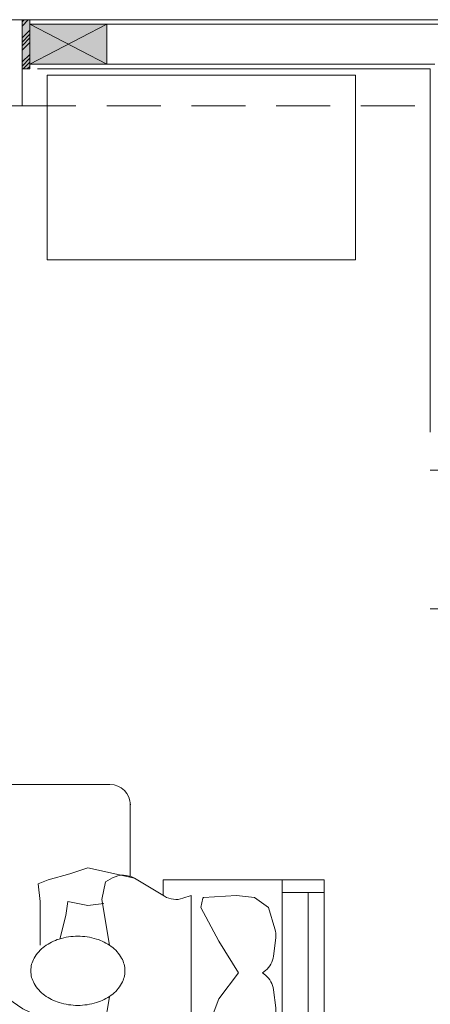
# Model space of a CAD drawing. Header units: millimetres. Extents: x -8931983 to 9630244, y 4 to 18563053.
# Tile 285 of 329: x 349153.11 to 349154.44, y 9282018.82 to 9282022.02. Entities that reach past the tile are written whole.
import ezdxf

# ---------------------------------------------------------------- set-up
doc = ezdxf.new("R2010")
doc.units = ezdxf.units.MM
doc.linetypes.add('CONTINUA', pattern=[0])
doc.linetypes.add('DASHED2', pattern=[0.375, 0.25, -0.125])
for name, color, linetype, lineweight in [('.', 7, 'Continuous', 0), ('0_PROYECCIONES 1', 1, 'DASHED2', 0), ('COLUMNETAS TOP', 253, 'Continuous', 0), ('JUNTAS DE DILATACIÓN', 160, 'CONTINUA', 9), ('MURO', 133, 'Continuous', 15), ('TARRAJEO', 32, 'Continuous', 0)]:
    doc.layers.add(name, color=color, linetype=linetype, lineweight=lineweight)
doc.layers.add('0_TEXTURA PISOS', color=252, linetype='Continuous', lineweight=0, true_color=0x8c8c8c)
doc.layers.add('LMOBILIARIO', color=252, linetype='Continuous', lineweight=5, true_color=0x898989)

# ---------------------------------------------------------------- blocks, each defined once
blk = doc.blocks.new('columnas 2do bloque')
at = {"layer": 'TARRAJEO'}
blk.add_lwpolyline([(-3.829999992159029, -5.800000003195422), (-3.399999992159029, -5.800000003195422), (-3.399999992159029, -6.080000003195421), (-3.829999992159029, -6.080000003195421)], close=True, dxfattribs=at)
blk = doc.blocks.new('escritorio dormitorios')
at = {"layer": 'LMOBILIARIO', "linetype": 'ByBlock', "lineweight": 0}
for p, q in [((-0.6719566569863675, 0.4277131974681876, -11.93087791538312), (0.394994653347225, 0.4286747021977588, -80.12250241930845)), ((-0.7384933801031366, -0.1047885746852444, -80.12250241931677), (-0.7384933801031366, 0.3611764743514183, -80.12250241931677)), ((0.4615313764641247, 0.3621379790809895, -148.3141269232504), (0.4615313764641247, -0.1038270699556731, -148.3141269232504)), ((0.4010044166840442, -0.1700918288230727, -167.5125519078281), (0.1628920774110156, -0.1700918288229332, -167.5125519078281))]:
    blk.add_line(p, q, dxfattribs=at)
at = {"layer": 'LMOBILIARIO', "lineweight": 0}
for p, q in [((-0.323329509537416, 0.228572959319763), (-0.2575105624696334, 0.2716321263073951)), ((-0.2575105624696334, 0.2716321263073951), (-0.2335659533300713, 0.2273609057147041)), ((-0.253918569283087, 0.2632566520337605), (-0.2491332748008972, 0.2752198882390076)), ((-0.2491332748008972, 0.2752198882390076), (-0.2192040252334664, 0.2285548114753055)), ((-0.3951270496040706, 0.1532118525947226), (-0.323329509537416, 0.228572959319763)), ((-0.2335659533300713, 0.2273609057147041), (-0.2670690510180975, 0.1783140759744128)), ((-0.2192040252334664, 0.2285548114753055), (-0.2359585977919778, 0.2213792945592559)), ((-0.2670690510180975, 0.1783140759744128), (-0.3065507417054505, 0.0969653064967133)), ((-0.4298234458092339, 0.0838263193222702), (-0.3951270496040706, 0.1532118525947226)), ((-0.3065507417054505, 0.0969653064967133), (-0.3400538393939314, 0.0479184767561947)), ((-0.3400538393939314, 0.0479184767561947), (-0.3556090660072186, 0.0263858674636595)), ((-0.3556090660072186, 0.0263858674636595), (-0.3807409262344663, 0.0156225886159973)), ((-0.4454623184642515, -0.1834959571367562), (-0.4690877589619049, -0.0268372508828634)), ((-0.4466528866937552, -0.1120601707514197), (-0.4344691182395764, -0.0901404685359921)), ((-0.4344691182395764, -0.0901404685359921), (-0.3764582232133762, -0.0772556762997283)), ((-0.3764582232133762, -0.0772556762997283), (-0.2282081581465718, -0.1030252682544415)), ((0.0876289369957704, -0.0772556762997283), (-0.060621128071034, -0.1030252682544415)), ((0.1456398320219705, -0.0901404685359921), (0.0876289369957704, -0.0772556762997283)), ((0.1578236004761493, -0.1120601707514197), (0.1456398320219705, -0.0901404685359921)), ((-0.3869226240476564, -0.281012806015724), (-0.4454623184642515, -0.1834959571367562)), ((0.0980933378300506, -0.281012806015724), (0.1566330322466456, -0.1834959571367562)), ((-0.4538060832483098, -0.2769700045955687), (-0.4538060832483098, -0.7988042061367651)), ((-0.3893495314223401, -0.2769700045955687), (-0.4538060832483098, -0.2769700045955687)), ((0.1520854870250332, -0.2769700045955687), (0.100520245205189, -0.2769700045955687)), ((0.1520854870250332, -0.7988042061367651), (0.1520854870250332, -0.2769700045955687)), ((-0.3893495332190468, -0.3671635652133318), (-0.3804069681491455, -0.3403494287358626)), ((0.1005202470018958, -0.3671635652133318), (0.0915776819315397, -0.3403494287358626)), ((0.1005202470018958, -0.3671635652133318), (-0.3893495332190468, -0.3671635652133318)), ((-0.3893495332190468, -0.3671635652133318), (0.1005202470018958, -0.3671635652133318)), ((-0.396229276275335, -0.4131937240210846), (-0.4022408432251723, -0.5153387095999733)), ((-0.393979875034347, -0.4106089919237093), (-0.3700125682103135, -0.4058179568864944)), ((-0.3700125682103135, -0.4058179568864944), (-0.2346538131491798, -0.4573571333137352)), ((-0.0477298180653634, -0.4573571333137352), (0.061846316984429, -0.3993755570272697)), ((0.061846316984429, -0.3993755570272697), (0.0919523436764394, -0.4053937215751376)), ((0.0942017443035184, -0.4079784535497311), (0.1005202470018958, -0.5153387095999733)), ((-0.2346538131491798, -0.4573571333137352), (-0.1508602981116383, -0.521781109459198)), ((-0.1508602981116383, -0.521781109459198), (-0.0477298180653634, -0.4573571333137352)), ((-0.4022408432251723, -0.5153387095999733), (-0.3957951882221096, -0.573320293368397)), ((0.1005202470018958, -0.5153387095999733), (0.0940745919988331, -0.573320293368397)), ((-0.3957951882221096, -0.573320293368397), (-0.3775999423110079, -0.5987807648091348)), ((0.0940745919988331, -0.573320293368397), (0.061846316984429, -0.6184170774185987)), ((-0.1585240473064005, -0.6086647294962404), (-0.1508602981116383, -0.5990898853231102)), ((-0.143196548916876, -0.6086647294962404), (-0.1508602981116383, -0.5990898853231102)), ((-0.3404979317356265, -0.6255116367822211), (-0.2944137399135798, -0.6396842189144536)), ((-0.2645745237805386, -0.6422877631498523), (-0.2054146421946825, -0.634896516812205)), ((-0.0371460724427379, -0.6422877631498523), (-0.096305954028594, -0.634896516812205)), ((0.061846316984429, -0.6184170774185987), (-0.0073068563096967, -0.6396842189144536)), ((-0.4538060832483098, -0.6635138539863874), (0.1520854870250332, -0.6635138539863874)), ((-0.4143083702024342, -0.6635138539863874), (-0.4143083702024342, -0.7988042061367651)), ((0.1105779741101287, -0.6635138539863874), (0.1105779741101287, -0.7988042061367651)), ((-0.4143083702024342, -0.7472650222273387), (0.1105779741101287, -0.7472650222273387)), ((-0.4538060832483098, -0.7988042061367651), (0.1520854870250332, -0.7988042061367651))]:
    blk.add_line(p, q, dxfattribs=at)
at = {"layer": 'LMOBILIARIO', "lineweight": 0, "const_width": 0.0140192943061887}
blk.add_lwpolyline([(-0.1571195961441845, 0.2297280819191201), (-0.2425651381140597, 0.3520430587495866)], dxfattribs=at)
at = {"layer": 'LMOBILIARIO', "lineweight": 0}
for points in [[(-0.2491332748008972, 0.2752198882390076), (-0.2266272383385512, 0.2869100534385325), (-0.2005696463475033, 0.310062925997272), (-0.1600287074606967, 0.3064375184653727), (-0.1325128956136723, 0.2702492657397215), (-0.1433653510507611, 0.232620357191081), (-0.1556723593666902, 0.2333461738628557), (-0.1556760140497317, 0.2543325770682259), (-0.1889771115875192, 0.2550620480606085), (-0.2049003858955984, 0.2362494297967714), (-0.1621867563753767, 0.2275579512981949)], [(0.1566330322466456, -0.1834959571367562), (0.1907594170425, -0.032158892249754), (0.1714224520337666, 0.0258226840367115), (0.1520854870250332, 0.096689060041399), (0.1391941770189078, 0.1289010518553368), (0.0811832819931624, 0.1224586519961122), (0.0231723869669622, 0.1224586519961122), (-0.060621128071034, 0.1224586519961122)], [(-0.4298234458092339, 0.0838263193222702), (-0.4532489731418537, 0.0486647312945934), (-0.4638081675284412, 0.0134852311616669), (-0.4690877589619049, -0.0146583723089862), (-0.4690877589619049, -0.0304891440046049)], [(-0.0412841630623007, 0.0580346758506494), (0.0360636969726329, 0.0387074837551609), (0.0811832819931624, 0.0322650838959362), (0.068291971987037, -0.032158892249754), (0.0747376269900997, -0.0836980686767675)], [(-0.3556090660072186, 0.0263858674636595), (-0.3476571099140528, -0.0076224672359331), (-0.3388577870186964, -0.0515968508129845), (-0.3388577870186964, -0.0832584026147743)]]:
    blk.add_lwpolyline(points, dxfattribs=at)
blk.add_lwpolyline([(-0.2563615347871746, 0, 0.0740504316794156), (-0.2473756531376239, -0.060341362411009, 0.0848007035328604), (-0.2234530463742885, -0.10804206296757, 0.1063356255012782), (-0.1850926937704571, -0.1420183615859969, 0.1289554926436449), (-0.1440049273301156, -0.1527945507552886, 0.1289554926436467), (-0.1029171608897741, -0.1420183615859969, 0.1063356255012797), (-0.0645568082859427, -0.10804206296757, 0.0848007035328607), (-0.0406342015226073, -0.060341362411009, 0.0740504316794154), (-0.0316483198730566, 0, 0.0740504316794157), (-0.0406342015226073, 0.0603413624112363, 0.0848007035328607), (-0.0645568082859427, 0.10804206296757, 0.1063356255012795), (-0.1029171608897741, 0.1420183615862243, 0.1289554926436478), (-0.1440049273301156, 0.152794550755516, 0.1289554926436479), (-0.1850926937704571, 0.1420183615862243, 0.106335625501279), (-0.2234530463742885, 0.10804206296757, 0.0848007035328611), (-0.2473756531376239, 0.0603413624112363, 0.0740504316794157)], format="xyb", close=True, dxfattribs=at)
at = {"layer": 'LMOBILIARIO', "linetype": 'ByBlock', "lineweight": 0, "elevation": -80.12250241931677}
blk.add_lwpolyline([(-0.4512819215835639, -0.171325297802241), (-0.6719566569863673, -0.171325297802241, -0.4142135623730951), (-0.7384933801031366, -0.1047885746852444)], format="xyb", dxfattribs=at)
at = {"layer": 'LMOBILIARIO', "linetype": 'ByBlock', "lineweight": 0}
for centre, start, end in [((-0.6719566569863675, 0.3611764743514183, -11.93087791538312), 90, 180.0000000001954), ((0.3949946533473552, 0.3621379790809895, -80.12250241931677), 359.9999999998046, 90), ((0.3949946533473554, -0.1038270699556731, -148.3141269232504), 270, 0)]:
    blk.add_arc(centre, 0.0665367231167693, start, end, dxfattribs=at)
at = {"layer": 'LMOBILIARIO', "lineweight": 0}
for centre, radius, start, end in [((-0.384246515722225, -0.1467479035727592), 0.0713988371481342, 150.9331010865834, 210.9765361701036), ((0.0954172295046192, -0.1467479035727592), 0.0713988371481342, 329.0234638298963, 29.06689891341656), ((-0.4481384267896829, -0.317760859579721), 0.0713988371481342, 341.556360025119, 30.97653617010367), ((0.159309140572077, -0.317760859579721), 0.0713988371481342, 149.0234638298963, 198.4436399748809), ((-0.3934302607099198, -0.4133584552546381), 0.0028038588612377, 101.3043551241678, 176.6318409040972), ((0.0914027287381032, -0.4081431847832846), 0.0028038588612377, 3.3681590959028, 78.695632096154), ((0.0914027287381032, -0.4081431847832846), 0.0028038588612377, 3.3681590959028, 78.695632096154), ((-0.3195102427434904, -0.557267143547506), 0.0713988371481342, 215.5513769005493, 252.9054138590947), ((-0.2734260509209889, -0.571439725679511), 0.0713988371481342, 252.9054138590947, 277.1214509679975), ((-0.2142661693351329, -0.5640484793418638), 0.0713988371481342, 277.1214509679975, 321.3260597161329), ((-0.0874544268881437, -0.5640484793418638), 0.0713988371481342, 218.6739402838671, 262.8785490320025), ((-0.0282945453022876, -0.571439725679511), 0.0713988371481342, 262.8785490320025, 287.0945861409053)]:
    blk.add_arc(centre, radius, start, end, dxfattribs=at)
blk = doc.blocks.new('BLOQUE EDF 07 PG')
at = {"layer": '.', "true_color": 0xadddf7, "transparency": 33554572}
h = blk.add_hatch(color=141, dxfattribs=at)
h.dxf.hatch_style = 1
h.paths.add_polyline_path([(-3.399999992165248, -5.800000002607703), (-3.374999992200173, -5.800000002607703), (-3.374999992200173, -5.960000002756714), (-3.399999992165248, -5.960000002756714)])
at = {"layer": '0_TEXTURA PISOS'}
h = blk.add_hatch(dxfattribs=at)
h.set_pattern_fill('_USER', color=256, scale=0.45, angle=180, style=0, double=1, pattern_type=0)
h.set_pattern_definition([(180, (-2.075000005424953, -7.940000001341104), (-1e-16, -0.45), []), (270, (-2.075000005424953, -7.940000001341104), (0.45, -1e-16), [])])
edge = h.paths.add_edge_path()
edge.add_line((-1.160000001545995, -6.08000000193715), (-1.325170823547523, -6.08000000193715))
edge.add_line((-1.325170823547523, -6.08000000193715), (-1.325174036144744, -6.093305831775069))
edge.add_line((-1.325174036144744, -6.093305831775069), (-1.327307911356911, -6.099328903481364))
edge.add_line((-1.327307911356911, -6.099328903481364), (-1.329526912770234, -6.102369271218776))
edge.add_ellipse((-1.345173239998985, -6.090000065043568), major_axis=(-0.0141421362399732, 0.0141421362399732), ratio=0.9999999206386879, start_angle=170.2744775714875, end_angle=215.5556337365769)
edge.add_line((-1.330198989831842, -6.103441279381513), (-1.334816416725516, -6.107333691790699))
edge.add_line((-1.334816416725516, -6.107333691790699), (-1.336390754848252, -6.107968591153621))
edge.add_ellipse((-1.345173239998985, -6.090000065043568), major_axis=(-0.0141421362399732, 0.0141421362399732), ratio=0.9999999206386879, start_angle=152.8783806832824, end_angle=161.0481459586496, ccw=False)
edge.add_line((-1.339863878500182, -6.109515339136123), (-1.342079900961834, -6.109759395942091))
edge.add_ellipse((-1.345173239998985, -6.090000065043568), major_axis=(-0.0141421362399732, 0.0141421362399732), ratio=0.9999999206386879, start_angle=138.6719550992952, end_angle=143.8978827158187, ccw=False)
edge.add_line((-1.34517335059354, -6.110171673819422), (-1.345181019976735, -6.122228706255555))
edge.add_line((-1.345181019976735, -6.122228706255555), (-1.364401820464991, -6.122224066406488))
edge.add_line((-1.364401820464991, -6.122224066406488), (-1.370180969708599, -6.122014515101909))
edge.add_line((-1.370180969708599, -6.122014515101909), (-1.370217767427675, -6.274415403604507))
edge.add_line((-1.370217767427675, -6.274415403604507), (-1.40880637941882, -6.129984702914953))
edge.add_line((-1.40880637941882, -6.129984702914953), (-1.550182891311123, -6.129950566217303))
edge.add_line((-1.550182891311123, -6.129950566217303), (-1.691559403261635, -6.129916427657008))
edge.add_line((-1.691559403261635, -6.129916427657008), (-1.730217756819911, -6.274328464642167))
edge.add_line((-1.730217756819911, -6.274328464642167), (-1.730178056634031, -6.109907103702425))
edge.add_line((-1.730178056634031, -6.109907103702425), (-1.758048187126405, -6.109900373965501))
edge.add_line((-1.758048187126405, -6.109900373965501), (-1.760185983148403, -6.109262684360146))
edge.add_ellipse((-1.755173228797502, -6.089901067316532), major_axis=(0.0141421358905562, 0.0141421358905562), ratio=0.9999999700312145, start_angle=206.2962432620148, end_angle=210.4850754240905, ccw=False)
edge.add_line((-1.76319342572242, -6.108425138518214), (-1.765156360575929, -6.107231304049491))
edge.add_ellipse((-1.755173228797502, -6.089901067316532), major_axis=(0.0141421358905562, 0.0141421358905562), ratio=0.9999999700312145, start_angle=192.3293041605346, end_angle=195.0558263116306, ccw=False)
edge.add_ellipse((-1.755173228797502, -6.089901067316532), major_axis=(0.0141421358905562, 0.0141421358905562), ratio=0.9999999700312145, start_angle=178.2575595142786, end_angle=182.1713106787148)
edge.add_line((-1.771234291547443, -6.102070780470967), (-1.774081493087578, -6.097025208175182))
edge.add_line((-1.774081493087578, -6.097025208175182), (-1.775173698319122, -6.091852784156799))
edge.add_line((-1.775173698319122, -6.091852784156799), (-1.775173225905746, -6.08989630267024))
edge.add_ellipse((-1.755173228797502, -6.089901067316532), major_axis=(0.0141421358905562, 0.0141421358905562), ratio=0.9999999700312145, start_angle=134.9861688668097, end_angle=143.9013098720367, ccw=False)
edge.add_line((-1.775173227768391, -6.089896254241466), (-1.775170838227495, -6.08000000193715))
edge.add_line((-1.775170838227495, -6.08000000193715), (-1.914999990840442, -6.08000000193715))
edge.add_line((-1.914999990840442, -6.08000000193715), (-1.914999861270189, -7.140000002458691))
edge.add_line((-1.914999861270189, -7.140000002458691), (-1.97499986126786, -7.140000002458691))
edge.add_line((-1.97499986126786, -7.140000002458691), (-1.97499986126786, -7.165000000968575))
edge.add_arc((-1.977074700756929, -7.91804876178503), 0.7530516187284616, 39.315029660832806, 89.84213605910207, ccw=False)
edge.add_line((-1.394458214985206, -7.440927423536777), (-0.6060133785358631, -7.440927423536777))
edge.add_line((-0.6060133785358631, -7.440927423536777), (-0.6038318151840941, -7.415775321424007))
edge.add_line((-0.6038318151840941, -7.415775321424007), (-0.5855339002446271, -7.346754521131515))
edge.add_line((-0.5855339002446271, -7.346754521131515), (-0.5555933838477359, -7.28156229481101))
edge.add_line((-0.5555933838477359, -7.28156229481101), (-0.5368630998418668, -7.254583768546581))
edge.add_line((-0.5368630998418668, -7.254583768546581), (-0.5134100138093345, -7.231226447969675))
edge.add_line((-0.5134100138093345, -7.231226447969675), (-0.48598369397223, -7.212236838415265))
edge.add_line((-0.48598369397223, -7.212236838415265), (-0.4554606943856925, -7.198221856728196))
edge.add_line((-0.4554606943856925, -7.198221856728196), (-0.4228165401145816, -7.189629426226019))
edge.add_line((-0.4228165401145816, -7.189629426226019), (-0.3890945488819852, -7.186734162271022))
edge.add_line((-0.3890945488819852, -7.186734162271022), (-0.2800000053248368, -7.186732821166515))
edge.add_line((-0.2800000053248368, -7.186732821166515), (-0.2800000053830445, -6.959999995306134))
edge.add_line((-0.2800000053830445, -6.959999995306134), (-1.160000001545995, -6.959999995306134))
edge.add_line((-1.160000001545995, -6.959999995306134), (-1.160000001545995, -6.08000000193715))
h.paths.add_polyline_path([(-1.160000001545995, -5.959999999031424), (-1.345142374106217, -5.960000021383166), (-1.341490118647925, -5.960337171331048), (-1.338733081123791, -5.961056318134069), (-1.335778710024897, -5.962329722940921), (-1.33426331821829, -5.963220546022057), (-1.332575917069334, -5.964444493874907), (-1.331001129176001, -5.965861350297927), (-1.329472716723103, -5.967577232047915), (-1.328163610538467, -5.969437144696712), (-1.32680902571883, -5.971894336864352), (-1.325572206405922, -5.975592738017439), (-1.325146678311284, -5.980004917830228), (-1.325170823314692, -6.08000000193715), (-1.160000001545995, -6.08000000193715)])
h.paths.add_polyline_path([(-1.775146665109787, -5.979896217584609), (-1.775146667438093, -5.979896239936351), (-1.775146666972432, -5.979896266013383, -0.0824815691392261), (-1.774071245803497, -5.973431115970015, -0.0258502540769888), (-1.773302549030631, -5.971512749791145), (-1.772236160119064, -5.969378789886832), (-1.771726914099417, -5.968716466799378, -0.0310194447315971), (-1.770215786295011, -5.966751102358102), (-1.768578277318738, -5.964998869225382), (-1.768085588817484, -5.96465035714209, -0.0439888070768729), (-1.765218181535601, -5.962622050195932), (-1.763929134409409, -5.961932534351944), (-1.76392909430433, -5.961932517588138, -0.0267733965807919), (-1.761958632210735, -5.961096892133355), (-1.761416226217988, -5.960866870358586), (-1.759950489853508, -5.960486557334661), (-1.759950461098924, -5.960486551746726, -0.0357704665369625), (-1.757134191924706, -5.960000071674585), (-1.915000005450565, -5.960000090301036), (-1.914999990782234, -6.08000000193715), (-1.77517083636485, -6.08000000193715)])
h.paths.add_polyline_path([(-0.1599999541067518, -6.959999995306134), (-0.2800000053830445, -6.959999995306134), (-0.2800000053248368, -7.186732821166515), (-0.1599999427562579, -7.186731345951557)])
h.paths.add_polyline_path([(-0.1599999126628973, -7.786731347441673), (-0.2800000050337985, -7.786732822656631), (-0.2800000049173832, -7.940000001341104), (-0.159999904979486, -7.940000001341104)])
h.paths.add_polyline_path([(-0.5134037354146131, -7.742244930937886), (-0.5368573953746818, -7.718888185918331), (-0.5555883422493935, -7.691910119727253), (-0.5855304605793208, -7.626718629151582), (-0.6038300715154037, -7.557698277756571), (-0.609986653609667, -7.486736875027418), (-0.6060133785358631, -7.440927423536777), (-1.394458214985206, -7.440927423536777, -0.1585539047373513), (-1.225254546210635, -7.875000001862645), (-1.22499986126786, -7.875000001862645), (-1.22499986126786, -7.915000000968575), (-1.97499986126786, -7.915000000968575), (-1.97499986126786, -7.940000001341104), (-0.2800000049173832, -7.940000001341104), (-0.2800000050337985, -7.786732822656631), (-0.3890871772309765, -7.786734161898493), (-0.4228092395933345, -7.783839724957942), (-0.4554536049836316, -7.77524809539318), (-0.485976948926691, -7.761233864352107)])
h.paths.add_polyline_path([(-1.394458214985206, -7.440927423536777), (-1.719919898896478, -7.440927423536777, -1), (-1.919919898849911, -7.440927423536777, -1), (-1.719919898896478, -7.440927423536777), (-1.394458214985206, -7.440927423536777, 0.2241088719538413), (-1.97499986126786, -7.165000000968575), (-2.014999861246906, -7.165000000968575), (-2.014999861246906, -7.180000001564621), (-2.075000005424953, -7.180000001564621), (-2.075000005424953, -7.900000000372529), (-2.014999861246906, -7.900000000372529), (-2.014999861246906, -7.915000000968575), (-1.97499986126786, -7.915000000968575), (-1.97499986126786, -7.875000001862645), (-1.225254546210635, -7.875000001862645, 0.1585539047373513)])
h.paths.add_polyline_path([(-1.612791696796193, -7.667677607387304), (-0.6207862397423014, -7.667677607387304), (-0.6207862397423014, -7.420392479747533), (-1.612791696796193, -7.420392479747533)], flags=9)
h.paths.add_polyline_path([(-1.586969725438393, -7.483056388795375), (-0.6696163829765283, -7.483056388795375), (-0.6696163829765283, -7.235771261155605), (-1.586969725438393, -7.235771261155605)], flags=9)
at = {"layer": 'COLUMNETAS TOP', "true_color": 0xc0c0c0}
blk.add_hatch(color=9, dxfattribs=at).paths.add_polyline_path([(-3.374999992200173, -5.815000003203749), (-3.124999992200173, -5.815000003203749), (-3.124999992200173, -5.945000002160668), (-3.374999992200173, -5.945000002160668)])
at = {"layer": 'JUNTAS DE DILATACIÓN'}
h = blk.add_hatch(dxfattribs=at)
h.set_pattern_fill('ANSI34', color=256, scale=0.0029, angle=0.0939636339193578)
h.set_pattern_definition([(45.09396363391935, (-5603.175869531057, -1538.941894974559), (-0.0391281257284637, 0.0389999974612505), []), (45.09396363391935, (-5603.162848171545, -1538.941873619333), (-0.0391281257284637, 0.0389999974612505), []), (45.09396363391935, (-5603.149826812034, -1538.941852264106), (-0.0391281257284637, 0.0389999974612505), []), (45.09396363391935, (-5603.136805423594, -1538.941830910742), (-0.0391281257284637, 0.0389999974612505), [])])
h.paths.add_polyline_path([(-3.399999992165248, -5.800000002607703), (-3.374999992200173, -5.800000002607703), (-3.374999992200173, -5.960000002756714), (-3.399999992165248, -5.960000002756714)])
at = {"layer": '0_PROYECCIONES 1', "ltscale": 0.7, "elevation": -20.54863759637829}
blk.add_lwpolyline([(-0.279999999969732, -6.08000000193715), (-0.279999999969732, -5.800000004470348), (-10.5499999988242, -5.800000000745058), (-10.5499999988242, -6.07999999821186)], close=True, dxfattribs=at)
at = {"layer": 'COLUMNETAS TOP'}
for p, q in [((-3.124999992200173, -5.815000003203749, 1.6302693e-09), (-3.37499999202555, -5.945000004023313, 1.6302693e-09)), ((-3.374999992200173, -5.815000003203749, 1.6302693e-09), (-3.12499999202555, -5.945000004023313, 1.6302693e-09))]:
    blk.add_line(p, q, dxfattribs=at)
at = {"layer": 'COLUMNETAS TOP', "elevation": 1.6302693e-09}
blk.add_lwpolyline([(-3.374999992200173, -5.815000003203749), (-3.124999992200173, -5.815000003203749), (-3.124999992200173, -5.945000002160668), (-3.374999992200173, -5.945000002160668)], close=True, dxfattribs=at)
at = {"layer": 'JUNTAS DE DILATACIÓN', "elevation": 1.6302693e-09}
blk.add_lwpolyline([(-3.399999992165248, -5.800000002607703), (-3.374999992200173, -5.800000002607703), (-3.374999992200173, -5.960000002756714), (-3.399999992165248, -5.960000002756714)], close=True, dxfattribs=at)
at = {"layer": 'LMOBILIARIO', "lineweight": 0, "elevation": 8.3450686e-09}
blk.add_lwpolyline([(-2.317926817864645, -5.98052024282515), (-3.317926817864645, -5.98052024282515), (-3.317926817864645, -6.580520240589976), (-2.317926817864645, -6.580520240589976)], close=True, dxfattribs=at)
at = {"layer": 'MURO'}
for p, q in [((-3.124999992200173, -5.815030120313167, 1.6302693e-09), (-0.5549999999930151, -5.815030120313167, -20.54863759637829)), ((-3.124999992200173, -5.944999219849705, -20.54863759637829), (-2.060000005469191, -5.945015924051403, -20.54863759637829))]:
    blk.add_line(p, q, dxfattribs=at)
at = {"layer": 'TARRAJEO'}
for p, q in [((-3.350000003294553, -5.799999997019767, -20.54863759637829), (-0.279999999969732, -5.799999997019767, -20.54863759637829)), ((-3.350000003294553, -5.960000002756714, -20.54863759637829), (-2.075000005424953, -5.959999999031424, -20.54863759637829)), ((-2.075000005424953, -5.959999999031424, -20.54863759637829), (-2.075000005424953, -7.140000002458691, -20.54863759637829))]:
    blk.add_line(p, q, dxfattribs=at)
at = {"layer": 'LMOBILIARIO', "rotation": 89.99999999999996}
blk.add_blockref('escritorio dormitorios', (-3.21873809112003, -8.747150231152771, 61.60457737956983), dxfattribs=at)
at = {"layer": 'MURO'}
blk.add_blockref('columnas 2do bloque', (0, 0, 1.6302693e-09), dxfattribs=at)

msp = doc.modelspace()

# ---------------------------------------------------------------- block references
at = {"lineweight": 5}
msp.add_blockref('BLOQUE EDF 07 PG', (349156.5146963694, 9282027.82441095, -3.2605385e-09), dxfattribs=at)

doc.saveas('drawing.dxf')
